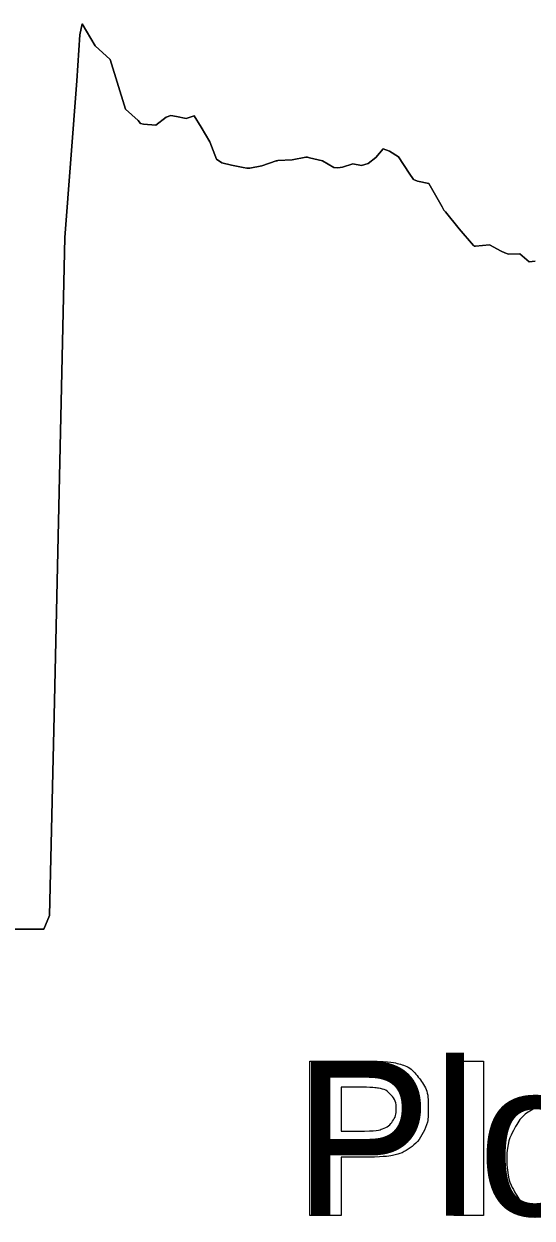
# Model space of a CAD drawing. Extents: x 532503 to 539665, y 6557663 to 6561526.
# Drawn here: x 538616.6 to 538644.2, y 6559758.1 to 6559822.9 of the extents above; entities that cross this region are included whole.
import ezdxf

# ---------------------------------------------------------------- set-up
doc = ezdxf.new("R2010")
doc.units = 0
for name, color, linetype in [('Default', 7, 'Continuous'), ('Plokid', 7, 'Continuous'), ('Täide', 7, 'Continuous')]:
    doc.layers.add(name, color=color, linetype=linetype)

msp = doc.modelspace()

# ---------------------------------------------------------------- linework, layer by layer
at = {"layer": 'Default'}
msp.add_lwpolyline([(538615.519, 6559773.751), (538617.68, 6559773.765), (538617.992, 6559774.504), (538618.255, 6559786.145), (538618.817, 6559811.337), (538619.485, 6559819.84), (538619.642, 6559822.355), (538619.773, 6559822.943), (538620.466, 6559821.756), (538621.291, 6559821.005), (538622.115, 6559818.314), (538622.81, 6559817.699), (538622.94, 6559817.528), (538623.095, 6559817.495), (538623.764, 6559817.447), (538624.328, 6559817.871), (538624.589, 6559817.958), (538624.899, 6559817.918), (538625.414, 6559817.806), (538625.846, 6559817.953), (538626.238, 6559817.332), (538626.704, 6559816.526), (538627.063, 6559815.596), (538627.364, 6559815.399), (538627.887, 6559815.271), (538628.509, 6559815.134), (538628.712, 6559815.105), (538628.883, 6559815.102), (538629.536, 6559815.234), (538630.314, 6559815.504), (538630.361, 6559815.509), (538630.401, 6559815.524), (538631.186, 6559815.557), (538631.919, 6559815.694), (538632.01, 6559815.694), (538632.118, 6559815.674), (538632.835, 6559815.497), (538633.437, 6559815.143), (538633.659, 6559815.127), (538633.923, 6559815.159), (538634.484, 6559815.333), (538634.956, 6559815.25), (538635.308, 6559815.356), (538635.728, 6559815.685), (538636.133, 6559816.151), (538636.474, 6559816.022), (538636.958, 6559815.718), (538637.532, 6559814.827), (538637.782, 6559814.489), (538637.992, 6559814.394), (538638.607, 6559814.277), (538639.337, 6559813.005), (538639.431, 6559812.814), (538639.511, 6559812.739), (538640.256, 6559811.804), (538641.029, 6559810.909), (538641.08, 6559810.873), (538641.142, 6559810.87), (538641.905, 6559810.94), (538642.547, 6559810.593), (538642.73, 6559810.507), (538642.947, 6559810.43), (538643.554, 6559810.452), (538644.065, 6559810.024), (538644.379, 6559810.05)], dxfattribs=at)
at = {"layer": 'Plokid'}
for points in [[(538615.519, 6559773.751), (538617.68, 6559773.765), (538617.992, 6559774.504), (538618.255, 6559786.145), (538618.817, 6559811.337), (538619.485, 6559819.84), (538619.642, 6559822.355), (538619.773, 6559822.943), (538620.466, 6559821.756), (538621.291, 6559821.005), (538622.115, 6559818.314), (538622.81, 6559817.699), (538622.94, 6559817.528), (538623.095, 6559817.495), (538623.764, 6559817.447), (538624.328, 6559817.871), (538624.589, 6559817.958), (538624.899, 6559817.918), (538625.414, 6559817.806), (538625.846, 6559817.953), (538626.238, 6559817.332), (538626.704, 6559816.526), (538627.063, 6559815.596), (538627.364, 6559815.399), (538627.887, 6559815.271), (538628.509, 6559815.134), (538628.712, 6559815.105), (538628.883, 6559815.102), (538629.536, 6559815.234), (538630.314, 6559815.504), (538630.361, 6559815.509), (538630.401, 6559815.524), (538631.186, 6559815.557), (538631.919, 6559815.694), (538632.01, 6559815.694), (538632.118, 6559815.674), (538632.835, 6559815.497), (538633.437, 6559815.143), (538633.659, 6559815.127), (538633.923, 6559815.159), (538634.484, 6559815.333), (538634.956, 6559815.25), (538635.308, 6559815.356), (538635.728, 6559815.685), (538636.133, 6559816.151), (538636.474, 6559816.022), (538636.958, 6559815.718), (538637.532, 6559814.827), (538637.782, 6559814.489), (538637.992, 6559814.394), (538638.607, 6559814.277), (538639.337, 6559813.005), (538639.431, 6559812.814), (538639.511, 6559812.739), (538640.256, 6559811.804), (538641.029, 6559810.909), (538641.08, 6559810.873), (538641.142, 6559810.87), (538641.905, 6559810.94), (538642.547, 6559810.593), (538642.73, 6559810.507), (538642.947, 6559810.43), (538643.554, 6559810.452), (538644.065, 6559810.024), (538644.379, 6559810.05)], [(538632.145, 6559758.195), (538632.145, 6559766.595), (538634.867, 6559766.595)], [(538639.963, 6559758.195), (538639.963, 6559766.595), (538641.576, 6559766.595), (538641.576, 6559758.195), (538639.963, 6559758.195)], [(538633.842, 6559765.174), (538633.842, 6559762.786), (538634.77, 6559762.786)], [(538634.661, 6559765.174), (538633.842, 6559765.174)], [(538634.948, 6559761.365), (538633.842, 6559761.365), (538633.842, 6559758.195), (538632.145, 6559758.195)]]:
    msp.add_lwpolyline(points, dxfattribs=at)
for points in [[(538634.867, 6559766.595), (538636.414, 6559766.595), (538636.884, 6559766.469), (538637.606, 6559766.28), (538638.093, 6559765.647), (538638.58, 6559765.014), (538638.58, 6559764.012), (538638.58, 6559763.238), (538638.299, 6559762.711), (538638.018, 6559762.184), (538637.586, 6559761.883), (538637.153, 6559761.582), (538636.706, 6559761.485), (538636.099, 6559761.365), (538634.948, 6559761.365)], [(538634.77, 6559762.786), (538635.772, 6559762.786), (538636.11, 6559762.918), (538636.448, 6559763.05), (538636.64, 6559763.331), (538636.832, 6559763.613), (538636.832, 6559763.986), (538636.832, 6559764.445), (538636.563, 6559764.744), (538636.293, 6559765.042), (538635.881, 6559765.117), (538635.577, 6559765.174), (538634.661, 6559765.174)], [(538642.844, 6559761.326), (538642.844, 6559762.128), (538643.24, 6559762.878), (538643.635, 6559763.628), (538644.361, 6559764.023), (538645.087, 6559764.419), (538645.982, 6559764.419), (538647.364, 6559764.419), (538648.248, 6559763.522), (538649.131, 6559762.626), (538649.131, 6559761.257), (538649.131, 6559759.877), (538648.239, 6559758.969), (538647.347, 6559758.061), (538645.993, 6559758.061), (538645.156, 6559758.061), (538644.395, 6559758.439), (538643.635, 6559758.817), (538643.24, 6559759.547), (538642.844, 6559760.278), (538642.844, 6559761.326)]]:
    msp.add_open_spline(points, degree=3, dxfattribs=at)
at = {"layer": 'Täide'}
for p, q in [((538619.642, 6559822.355), (538619.485, 6559819.84)), ((538622.81, 6559817.699), (538622.115, 6559818.314)), ((538622.94, 6559817.528), (538622.81, 6559817.699)), ((538623.095, 6559817.495), (538622.94, 6559817.528)), ((538623.764, 6559817.447), (538623.095, 6559817.495)), ((538624.328, 6559817.871), (538623.764, 6559817.447)), ((538624.589, 6559817.958), (538624.328, 6559817.871)), ((538625.846, 6559817.953), (538625.414, 6559817.806)), ((538626.238, 6559817.332), (538625.846, 6559817.953)), ((538627.364, 6559815.399), (538627.063, 6559815.596)), ((538631.186, 6559815.557), (538630.401, 6559815.524)), ((538631.919, 6559815.694), (538631.186, 6559815.557)), ((538627.887, 6559815.271), (538627.364, 6559815.399)), ((538628.509, 6559815.134), (538627.887, 6559815.271)), ((538629.536, 6559815.234), (538628.883, 6559815.102)), ((538630.314, 6559815.504), (538629.536, 6559815.234)), ((538639.337, 6559813.005), (538638.607, 6559814.277)), ((538641.08, 6559810.873), (538641.029, 6559810.909)), ((538641.142, 6559810.87), (538641.08, 6559810.873)), ((538641.905, 6559810.94), (538641.142, 6559810.87)), ((538644.379, 6559810.05), (538644.065, 6559810.024)), ((538618.255, 6559786.145), (538617.992, 6559774.504)), ((538617.992, 6559774.504), (538617.68, 6559773.765)), ((538617.68, 6559773.765), (538615.519, 6559773.751))]:
    msp.add_line(p, q, dxfattribs=at)
for points in [[(538644.379, 6559810.05), (538644.065, 6559810.024), (538643.554, 6559810.452), (538642.947, 6559810.43), (538642.73, 6559810.507), (538642.547, 6559810.593), (538641.905, 6559810.94), (538641.142, 6559810.87), (538641.08, 6559810.873), (538641.029, 6559810.909), (538640.256, 6559811.804), (538639.511, 6559812.739), (538639.431, 6559812.814), (538639.337, 6559813.005), (538638.607, 6559814.277), (538637.992, 6559814.394), (538637.782, 6559814.489), (538637.532, 6559814.827), (538636.958, 6559815.718), (538636.474, 6559816.022), (538636.133, 6559816.151), (538635.728, 6559815.685), (538635.308, 6559815.356), (538634.956, 6559815.25), (538634.484, 6559815.333), (538633.923, 6559815.159), (538633.659, 6559815.127), (538633.437, 6559815.143), (538632.835, 6559815.497), (538632.118, 6559815.674), (538632.01, 6559815.694), (538631.919, 6559815.694), (538631.186, 6559815.557), (538630.401, 6559815.524), (538630.361, 6559815.509), (538630.314, 6559815.504), (538629.536, 6559815.234), (538628.883, 6559815.102), (538628.712, 6559815.105), (538628.509, 6559815.134), (538627.887, 6559815.271), (538627.364, 6559815.399), (538627.063, 6559815.596), (538626.704, 6559816.526), (538626.238, 6559817.332), (538625.846, 6559817.953), (538625.414, 6559817.806), (538624.899, 6559817.918), (538624.589, 6559817.958), (538624.328, 6559817.871), (538623.764, 6559817.447), (538623.095, 6559817.495), (538622.94, 6559817.528), (538622.81, 6559817.699), (538622.115, 6559818.314), (538621.291, 6559821.005), (538620.466, 6559821.756), (538619.773, 6559822.943), (538619.642, 6559822.355), (538619.485, 6559819.84), (538618.817, 6559811.337), (538618.255, 6559786.145), (538617.992, 6559774.504), (538617.68, 6559773.765), (538615.519, 6559773.751)], [(538644.379, 6559810.05), (538644.065, 6559810.024), (538643.554, 6559810.452), (538642.947, 6559810.43), (538642.73, 6559810.507), (538642.547, 6559810.593), (538641.905, 6559810.94), (538641.142, 6559810.87), (538641.08, 6559810.873), (538641.029, 6559810.909), (538640.256, 6559811.804), (538639.511, 6559812.739), (538639.431, 6559812.814), (538639.337, 6559813.005), (538638.607, 6559814.277), (538637.992, 6559814.394), (538637.782, 6559814.489), (538637.532, 6559814.827), (538636.958, 6559815.718), (538636.474, 6559816.022), (538636.133, 6559816.151), (538635.728, 6559815.685), (538635.308, 6559815.356), (538634.956, 6559815.25), (538634.484, 6559815.333), (538633.923, 6559815.159), (538633.659, 6559815.127), (538633.437, 6559815.143), (538632.835, 6559815.497), (538632.118, 6559815.674), (538632.01, 6559815.694), (538631.919, 6559815.694), (538631.186, 6559815.557), (538630.401, 6559815.524), (538630.361, 6559815.509), (538630.314, 6559815.504), (538629.536, 6559815.234), (538628.883, 6559815.102), (538628.712, 6559815.105), (538628.509, 6559815.134), (538627.887, 6559815.271), (538627.364, 6559815.399), (538627.063, 6559815.596), (538626.704, 6559816.526), (538626.238, 6559817.332), (538625.846, 6559817.953), (538625.414, 6559817.806), (538624.899, 6559817.918), (538624.589, 6559817.958), (538624.328, 6559817.871), (538623.764, 6559817.447), (538623.095, 6559817.495), (538622.94, 6559817.528), (538622.81, 6559817.699), (538622.115, 6559818.314), (538621.291, 6559821.005), (538620.466, 6559821.756), (538619.773, 6559822.943), (538619.642, 6559822.355), (538619.485, 6559819.84), (538618.817, 6559811.337), (538618.255, 6559786.145), (538617.992, 6559774.504), (538617.68, 6559773.765), (538615.519, 6559773.751)], [(538622.115, 6559818.314), (538621.291, 6559821.005), (538620.466, 6559821.756), (538619.773, 6559822.943), (538619.642, 6559822.355)], [(538619.485, 6559819.84), (538618.817, 6559811.337), (538618.255, 6559786.145)], [(538625.414, 6559817.806), (538624.899, 6559817.918), (538624.589, 6559817.958)], [(538627.063, 6559815.596), (538626.704, 6559816.526), (538626.238, 6559817.332)], [(538632.835, 6559815.497), (538632.118, 6559815.674), (538632.01, 6559815.694), (538631.919, 6559815.694)], [(538635.728, 6559815.685), (538635.308, 6559815.356), (538634.956, 6559815.25), (538634.484, 6559815.333), (538633.923, 6559815.159)], [(538636.474, 6559816.022), (538636.133, 6559816.151), (538635.728, 6559815.685)], [(538637.532, 6559814.827), (538636.958, 6559815.718), (538636.474, 6559816.022)], [(538628.883, 6559815.102), (538628.712, 6559815.105), (538628.509, 6559815.134)], [(538630.401, 6559815.524), (538630.361, 6559815.509), (538630.314, 6559815.504)], [(538633.923, 6559815.159), (538633.659, 6559815.127), (538633.437, 6559815.143), (538632.835, 6559815.497)], [(538638.607, 6559814.277), (538637.992, 6559814.394), (538637.782, 6559814.489), (538637.532, 6559814.827)], [(538641.029, 6559810.909), (538640.256, 6559811.804), (538639.511, 6559812.739), (538639.431, 6559812.814), (538639.337, 6559813.005)], [(538642.947, 6559810.43), (538642.73, 6559810.507), (538642.547, 6559810.593), (538641.905, 6559810.94)], [(538644.065, 6559810.024), (538643.554, 6559810.452), (538642.947, 6559810.43)]]:
    msp.add_lwpolyline(points, dxfattribs=at)

# ---------------------------------------------------------------- texts
at = {"layer": 'Plokid'}
msp.add_text('Plokk 1 aT', height=8.4, dxfattribs=at).set_placement((538631.287, 6559758.195))

doc.saveas('drawing.dxf')
